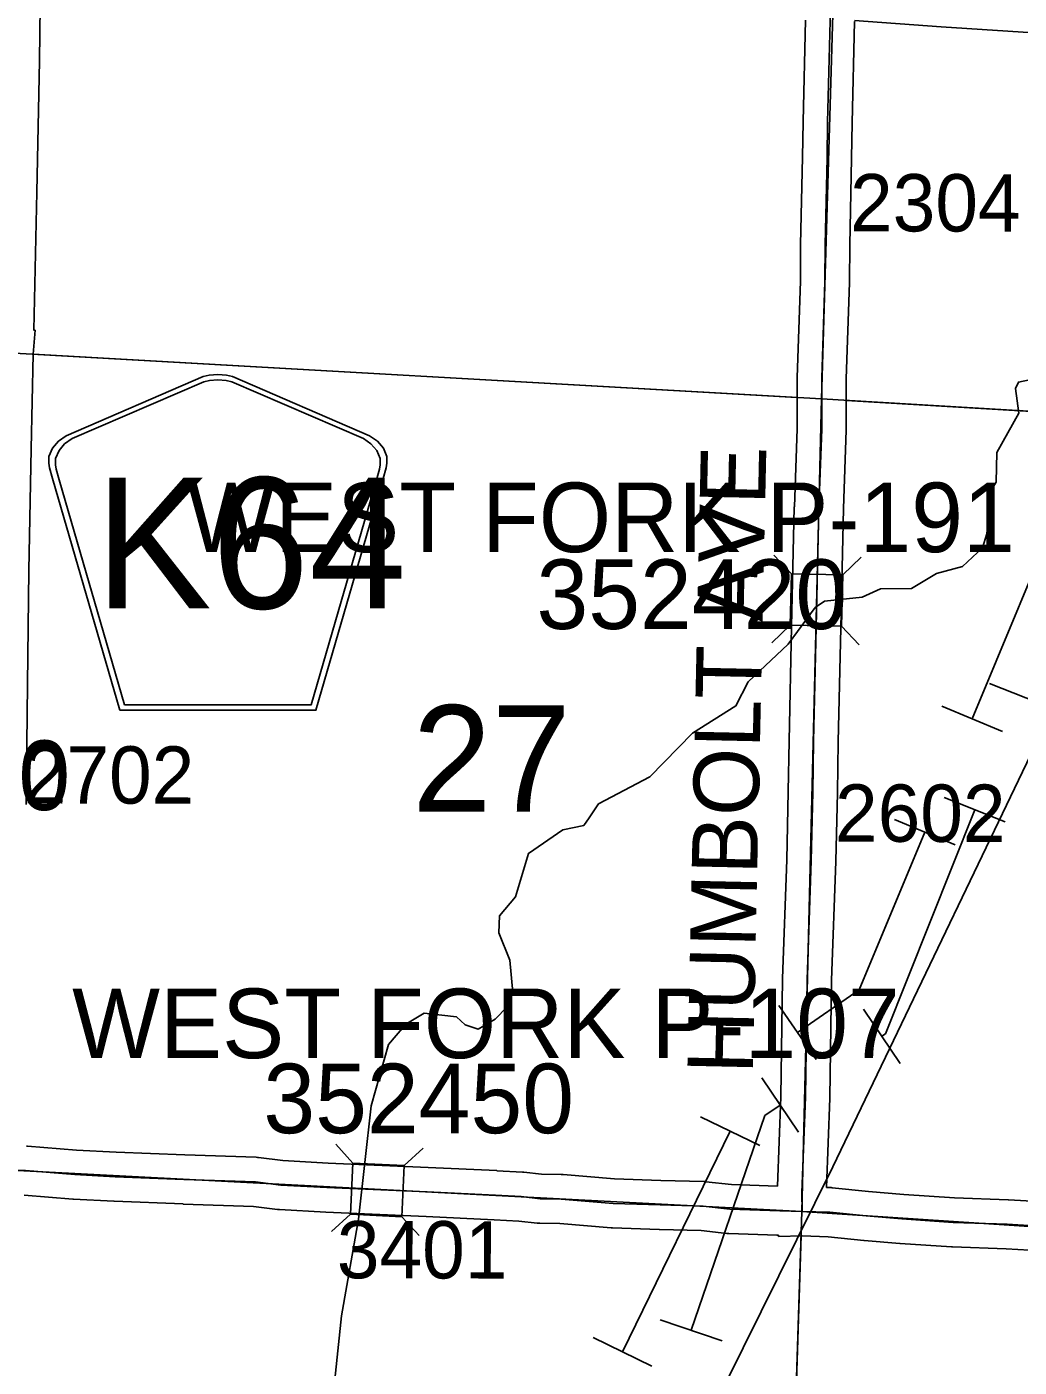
# Model space of a CAD drawing. Extents: x -157.2 to -99.3, y 12.2 to 46.2.
# Drawn here: x -131.922 to -130.71, y 23.422 to 25.06 of the extents above; entities that cross this region are included whole.
import ezdxf

# ---------------------------------------------------------------- set-up
doc = ezdxf.new("R2010")
doc.units = 0
for name, color, linetype in [('tdCoHydroRiver', 7, 'Continuous'), ('tdCoPipe', 7, 'Continuous'), ('tdCoPipe1', 7, 'Continuous'), ('tdCoPipe2', 7, 'Continuous'), ('tdCoSecRdNmbr', 7, 'Continuous'), ('tdCoSecRdTxt', 7, 'Continuous'), ('tdCoSecRteBand', 7, 'Continuous'), ('tdCoSecRteCL', 7, 'Continuous'), ('tdCoSectLine', 7, 'Continuous'), ('tdCoSectLinePart', 7, 'Continuous'), ('tdCoSectNmbr', 7, 'Continuous'), ('tdCoShieldCoRteHrd', 7, 'Continuous'), ('tdCoStrucSec', 7, 'Continuous'), ('tdCoStrucSecCoName', 7, 'Continuous'), ('tdCoStrucSecFHWANum', 7, 'Continuous'), ('tdCoSurfGravel', 7, 'Continuous')]:
    doc.layers.add(name, color=color, linetype=linetype)

msp = doc.modelspace()

# ---------------------------------------------------------------- linework, layer by layer
at = {"layer": 'tdCoHydroRiver'}
for points in [[(-131.2355, 24.0931), (-131.2239, 24.1102), (-131.1614, 24.143), (-131.1093, 24.1967), (-131.0562, 24.2299), (-131.0411, 24.2594), (-130.9924, 24.3053), (-130.9594, 24.3501), (-130.9482, 24.3577), (-130.9022, 24.3626), (-130.8798, 24.373), (-130.8419, 24.3734), (-130.8114, 24.3915), (-130.7796, 24.4), (-130.7552, 24.4229), (-130.75, 24.4402), (-130.7453, 24.4921), (-130.7386, 24.503), (-130.7375, 24.5393), (-130.7108, 24.5874), (-130.7147, 24.6176), (-130.7113, 24.6254), (-130.6843, 24.6309)], [(-131.5533, 23.3367), (-131.5378, 23.4847), (-131.5169, 23.6026), (-131.5017, 23.7411), (-131.4806, 23.8163), (-131.4593, 23.8409), (-131.4368, 23.8544), (-131.3975, 23.8501), (-131.3867, 23.8403), (-131.3711, 23.8351), (-131.3502, 23.8471), (-131.3355, 23.8624), (-131.3287, 23.8796), (-131.3323, 23.9192), (-131.3455, 23.9527), (-131.3448, 23.9733), (-131.3252, 23.9964), (-131.3094, 24.0496), (-131.2675, 24.0783), (-131.2421, 24.0839), (-131.2355, 24.0931)]]:
    msp.add_lwpolyline(points, dxfattribs=at)
at = {"layer": 'tdCoPipe'}
msp.add_lwpolyline([(-133.759, 16.6205), (-133.5865, 17.7778), (-133.4655, 18.0471), (-133.3685, 18.1297), (-133.2951, 18.596), (-133.1374, 20.0968), (-132.9167, 20.1674), (-132.8765, 20.8382), (-131.6756, 21.8898), (-131.4423, 22.6481), (-130.9379, 23.6667), (-130.3462, 24.8998), (-130.3405, 25.1948), (-130.2487, 25.3673), (-130.2364, 26.2904), (-130.2373, 27.9658), (-130.2301, 29.1582), (-130.2142, 30.4341), (-130.1913, 32.2243), (-130.16, 33.6013), (-130.1464, 33.8322), (-130.2014, 34.2309), (-130.2039, 34.9469)], dxfattribs=at)
at = {"layer": 'tdCoPipe1'}
for p, q in [((-130.8049, 24.2295), (-130.7309, 24.1987)), ((-130.8626, 24.091), (-130.7886, 24.0602)), ((-131.0038, 23.8637), (-130.9581, 23.7979)), ((-131.0993, 23.7278), (-131.0272, 23.6927)), ((-131.2307, 23.4581), (-131.1587, 23.423))]:
    msp.add_line(p, q, dxfattribs=at)
for points in [[(-130.6526, 24.491), (-130.7679, 24.2141)], [(-130.8256, 24.0756), (-130.9058, 23.8831), (-130.9809, 23.8308)], [(-131.0632, 23.7102), (-131.1947, 23.4406)]]:
    msp.add_lwpolyline(points, dxfattribs=at)
at = {"layer": 'tdCoPipe2'}
for p, q in [((-130.7466, 24.2572), (-130.6721, 24.2276)), ((-130.802, 24.1178), (-130.7275, 24.0882)), ((-130.9005, 23.8594), (-130.8555, 23.793)), ((-131.0247, 23.7753), (-130.9797, 23.7089)), ((-131.1487, 23.48), (-131.0729, 23.454))]:
    msp.add_line(p, q, dxfattribs=at)
for points in [[(-130.7647, 24.103), (-130.8734, 23.8293), (-130.878, 23.8262)], [(-131.0022, 23.7421), (-131.0208, 23.7294), (-131.1108, 23.467)]]:
    msp.add_lwpolyline(points, dxfattribs=at)
at = {"layer": 'tdCoSecRteBand'}
for points in [[(-131.9044, 25.1858), (-131.9066, 25.0179), (-131.9066, 25.0179), (-131.9066, 25.0178), (-131.9096, 24.8575), (-131.9096, 24.8574), (-131.9096, 24.8573), (-131.9131, 24.7077), (-131.9134, 24.6889), (-131.9119, 24.6888), (-131.9141, 24.6597), (-131.9165, 24.544), (-131.9195, 24.3954), (-131.9212, 24.2565), (-131.9227, 24.1093)], [(-131.0056, 23.6432), (-131.0014, 23.7524), (-130.9994, 23.8961), (-130.9994, 23.8964), (-130.9994, 23.8967), (-130.9942, 24.0416), (-130.9923, 24.1251), (-130.9913, 24.1871), (-130.9913, 24.1872), (-130.9913, 24.1873), (-130.9883, 24.3266), (-130.9883, 24.3267), (-130.9883, 24.3267), (-130.9849, 24.4727), (-130.9849, 24.4729), (-130.9848, 24.4731), (-130.9814, 24.5685), (-130.9814, 24.6301), (-130.9814, 24.6306), (-130.9814, 24.6311), (-130.9775, 24.7488), (-130.9772, 24.7932), (-130.9772, 24.7935), (-130.9772, 24.7937), (-130.975, 24.9002), (-130.9743, 24.9435), (-130.9743, 24.9436), (-130.9743, 24.9437), (-130.9713, 25.0675)], [(-130.9113, 25.0659), (-130.9143, 24.9424), (-130.915, 24.8991), (-130.915, 24.899), (-130.915, 24.899), (-130.9172, 24.7927), (-130.9175, 24.748), (-130.9175, 24.7476), (-130.9175, 24.7472), (-130.9214, 24.6296), (-130.9214, 24.5679), (-130.9214, 24.5674), (-130.9214, 24.5668), (-130.9249, 24.4711), (-130.9283, 24.3253), (-130.9313, 24.1861), (-130.9323, 24.1241), (-130.9323, 24.1239), (-130.9323, 24.1238), (-130.9342, 24.04), (-130.9342, 24.0398), (-130.9343, 24.0396), (-130.9394, 23.8949), (-130.9414, 23.7512), (-130.9414, 23.7509), (-130.9414, 23.7505), (-130.9456, 23.6415), (-130.9443, 23.6415), (-130.9409, 23.6414), (-130.9398, 23.6413), (-130.9386, 23.6412), (-130.8943, 23.6366), (-130.8512, 23.6329), (-130.7893, 23.6288), (-130.724, 23.6266), (-130.7236, 23.6266), (-130.7232, 23.6265), (-130.651, 23.6223)], [(-130.6428, 25.0491), (-130.8055, 25.0595), (-130.8057, 25.0595), (-130.8058, 25.0595), (-130.9113, 25.0673)], [(-131.9224, 23.6922), (-131.9217, 23.6921), (-131.921, 23.6921), (-131.8613, 23.6872), (-131.8128, 23.6845), (-131.7291, 23.6813), (-131.6418, 23.6784), (-131.6404, 23.6783), (-131.639, 23.6781), (-131.6093, 23.6743), (-131.5541, 23.6714), (-131.4319, 23.666), (-131.4319, 23.666), (-131.4318, 23.666), (-131.3482, 23.6621), (-131.3481, 23.6621), (-131.348, 23.662), (-131.3169, 23.6603), (-131.316, 23.6603), (-131.3151, 23.6602), (-131.2935, 23.6576), (-131.2694, 23.6574), (-131.2683, 23.6574), (-131.2672, 23.6573), (-131.2044, 23.6519), (-131.148, 23.6502), (-131.0955, 23.6488), (-131.0942, 23.6487), (-131.093, 23.6486), (-131.0616, 23.645), (-131.0056, 23.6432)], [(-131.0043, 23.5815), (-131.0044, 23.5831), (-131.006, 23.5832), (-131.006, 23.5832), (-131.0648, 23.5851), (-131.066, 23.5851), (-131.0672, 23.5853), (-131.0985, 23.5888), (-131.1497, 23.5903), (-131.1498, 23.5903), (-131.1498, 23.5903), (-131.207, 23.592), (-131.2078, 23.592), (-131.2087, 23.5921), (-131.2712, 23.5974), (-131.2957, 23.5977), (-131.2973, 23.5977), (-131.2989, 23.5979), (-131.3211, 23.6005), (-131.3512, 23.6021), (-131.4346, 23.6061), (-131.5569, 23.6115), (-131.557, 23.6115), (-131.5571, 23.6115), (-131.6136, 23.6145), (-131.6147, 23.6145), (-131.6158, 23.6147), (-131.6453, 23.6184), (-131.7312, 23.6213), (-131.7312, 23.6214), (-131.7313, 23.6214), (-131.8154, 23.6246), (-131.8156, 23.6246), (-131.8159, 23.6246), (-131.865, 23.6273), (-131.8654, 23.6273), (-131.8658, 23.6273), (-131.9253, 23.6322)], [(-130.6551, 23.5625), (-130.7264, 23.5666), (-130.7918, 23.5688), (-130.7923, 23.5688), (-130.7928, 23.5689), (-130.8555, 23.5731), (-130.8557, 23.5731), (-130.856, 23.5731), (-130.8996, 23.5768), (-130.8999, 23.5768), (-130.9002, 23.5769), (-130.9437, 23.5814), (-130.9752, 23.5823), (-131.0043, 23.5815)]]:
    msp.add_lwpolyline(points, dxfattribs=at)
at = {"layer": 'tdCoSecRteCL'}
for points in [[(-130.9752, 23.6123), (-130.9758, 23.6355), (-130.9714, 23.7517), (-130.9694, 23.8957), (-130.9642, 24.0407), (-130.9623, 24.1245), (-130.9613, 24.1867), (-130.9583, 24.326), (-130.9549, 24.472), (-130.9514, 24.5679), (-130.9514, 24.6301), (-130.9475, 24.7482), (-130.9472, 24.7931), (-130.945, 24.8996), (-130.9443, 24.943), (-130.9413, 25.0668), (-130.94, 25.1004)], [(-131.9649, 23.6637), (-131.9235, 23.6622), (-131.8633, 23.6572), (-131.8142, 23.6545), (-131.7301, 23.6513), (-131.6428, 23.6484), (-131.612, 23.6444), (-131.5556, 23.6415), (-131.4332, 23.636), (-131.3496, 23.6321), (-131.3186, 23.6304), (-131.2954, 23.6277), (-131.2697, 23.6274), (-131.2061, 23.622), (-131.1489, 23.6203), (-131.0964, 23.6188), (-131.0638, 23.6151), (-131.0027, 23.6131), (-130.9752, 23.6123)], [(-130.9752, 23.6123), (-130.9417, 23.6114), (-130.8971, 23.6067), (-130.8535, 23.603), (-130.7908, 23.5988), (-130.725, 23.5966), (-130.6527, 23.5924), (-130.6263, 23.5897), (-130.6004, 23.5882), (-130.5741, 23.5862), (-130.544, 23.5845), (-130.4885, 23.583), (-130.4475, 23.5806), (-130.4106, 23.5771), (-130.3543, 23.5729), (-130.271, 23.5675), (-130.2054, 23.5616), (-130.1233, 23.5554), (-130.0697, 23.5524), (-130.0369, 23.5519), (-129.9913, 23.5506)]]:
    msp.add_lwpolyline(points, dxfattribs=at)
at = {"layer": 'tdCoSectLine'}
for points in [[(-130.9518, 24.6049), (-130.9226, 25.6)], [(-131.9444, 24.6611), (-130.9518, 24.6049)], [(-130.9756, 23.6123), (-130.9518, 24.6049)], [(-130.9518, 24.6049), (-129.9665, 24.5462)], [(-131.9653, 23.6637), (-130.9756, 23.6123)], [(-131.0078, 22.6109), (-130.9756, 23.6123)], [(-130.9756, 23.6123), (-130.0683, 23.5524), (-129.9916, 23.5506)]]:
    msp.add_lwpolyline(points, dxfattribs=at)
at = {"layer": 'tdCoSectLinePart'}
for points in [[(-131.9143, 24.6594), (-130.9818, 24.6066)], [(-130.9218, 24.6031), (-129.9965, 24.548)], [(-131.0068, 22.6409), (-130.9765, 23.5827)]]:
    msp.add_lwpolyline(points, dxfattribs=at)
at = {"layer": 'tdCoShieldCoRteHrd'}
for points in [[(-131.8085, 24.2246), (-131.8905, 24.5075), (-131.8943, 24.5207), (-131.8951, 24.5266), (-131.8951, 24.5344), (-131.8908, 24.5447), (-131.8835, 24.5532), (-131.874, 24.5598), (-131.7067, 24.6322), (-131.6992, 24.6338), (-131.6888, 24.6347), (-131.6783, 24.6338), (-131.6708, 24.6322), (-131.5035, 24.5598), (-131.494, 24.5532), (-131.4867, 24.5447), (-131.4824, 24.5344), (-131.4824, 24.5266), (-131.4832, 24.5207), (-131.4871, 24.5075), (-131.569, 24.2246)], [(-131.8027, 24.231), (-131.8824, 24.5062), (-131.8861, 24.5189), (-131.8868, 24.5245), (-131.8868, 24.532), (-131.8827, 24.5419), (-131.8758, 24.5501), (-131.8666, 24.5565), (-131.706, 24.6259), (-131.6988, 24.6275), (-131.6888, 24.6284), (-131.6787, 24.6275), (-131.6715, 24.6259), (-131.5109, 24.5565), (-131.5018, 24.5501), (-131.4948, 24.5419), (-131.4907, 24.532), (-131.4907, 24.5245), (-131.4914, 24.5189), (-131.4951, 24.5062), (-131.5749, 24.231)]]:
    msp.add_lwpolyline(points, close=True, dxfattribs=at)
at = {"layer": 'tdCoStrucSec'}
for p, q in [((-130.9884, 24.3912), (-131.01, 24.4139)), ((-130.9258, 24.3898), (-130.9032, 24.4114)), ((-130.9898, 24.3286), (-131.0124, 24.307)), ((-130.9272, 24.3272), (-130.9056, 24.3046)), ((-131.5238, 23.6713), (-131.5449, 23.6944)), ((-131.4613, 23.6684), (-131.4381, 23.6894)), ((-131.5267, 23.6088), (-131.5499, 23.5877)), ((-131.4642, 23.6058), (-131.4431, 23.5827))]:
    msp.add_line(p, q, dxfattribs=at)
for points in [[(-130.9898, 24.3286), (-130.9884, 24.3912), (-130.9258, 24.3898), (-130.9272, 24.3272)], [(-131.5238, 23.6713), (-131.4613, 23.6684), (-131.4642, 23.6058), (-131.5267, 23.6088)]]:
    msp.add_lwpolyline(points, close=True, dxfattribs=at)
at = {"layer": 'tdCoSurfGravel'}
for points in [[(-130.9752, 23.6123), (-130.9758, 23.6355), (-130.9714, 23.7517), (-130.9694, 23.8957), (-130.9642, 24.0407), (-130.9623, 24.1245), (-130.9613, 24.1867), (-130.9583, 24.326), (-130.9549, 24.472), (-130.9514, 24.5679), (-130.9514, 24.6301), (-130.9475, 24.7482), (-130.9472, 24.7931), (-130.945, 24.8996), (-130.9443, 24.943), (-130.9413, 25.0668), (-130.94, 25.1004)], [(-131.9235, 23.6622), (-131.8633, 23.6572), (-131.8142, 23.6545), (-131.7301, 23.6513), (-131.6428, 23.6484), (-131.612, 23.6444), (-131.5556, 23.6415), (-131.4332, 23.636), (-131.3496, 23.6321), (-131.3186, 23.6304), (-131.2954, 23.6277), (-131.2697, 23.6274), (-131.2061, 23.622), (-131.1489, 23.6203), (-131.0964, 23.6188), (-131.0638, 23.6151), (-131.0027, 23.6131), (-130.9752, 23.6123), (-130.9417, 23.6114), (-130.8971, 23.6067), (-130.8535, 23.603), (-130.7908, 23.5988), (-130.725, 23.5966), (-130.6527, 23.5924)]]:
    msp.add_lwpolyline(points, dxfattribs=at)

# ---------------------------------------------------------------- texts
at = {"layer": 'tdCoSecRdNmbr'}
for s, rotation, p in [('2304', 359.9007, (-130.9169, 24.8097)), ('2702', 359.8999, (-131.9258, 24.1107)), ('2602', 359.9007, (-130.9353, 24.064)), ('3401', 359.9002, (-131.5435, 23.5306))]:
    msp.add_text(s, height=0.07, rotation=rotation, dxfattribs=at).set_placement(p)
at = {"layer": 'tdCoSecRdTxt'}
msp.add_text('HUMBOLT AVE', height=0.08, rotation=88.7584, dxfattribs=at).set_placement((-131.0356, 23.7797))
at = {"layer": 'tdCoSectNmbr'}
msp.add_text('27', height=0.13, rotation=359.9002, dxfattribs=at).set_placement((-131.4514, 24.1008))
at = {"layer": 'tdCoShieldCoRteHrd'}
msp.add_text('K64', height=0.16, dxfattribs=at).set_placement((-131.839, 24.3489))
at = {"layer": 'tdCoStrucSecCoName'}
for s, p in [('WEST FORK P-191', (-131.7263, 24.4177)), ('WEST FORK P-260', (-132.8796, 24.1026)), ('WEST FORK P-107', (-131.8667, 23.7995))]:
    msp.add_text(s, height=0.085, dxfattribs=at).set_placement(p)
at = {"layer": 'tdCoStrucSecFHWANum'}
for s, p in [('352420', (-131.2997, 24.3238)), ('352450', (-131.6332, 23.7078))]:
    msp.add_text(s, height=0.085, dxfattribs=at).set_placement(p)

doc.saveas('drawing.dxf')
